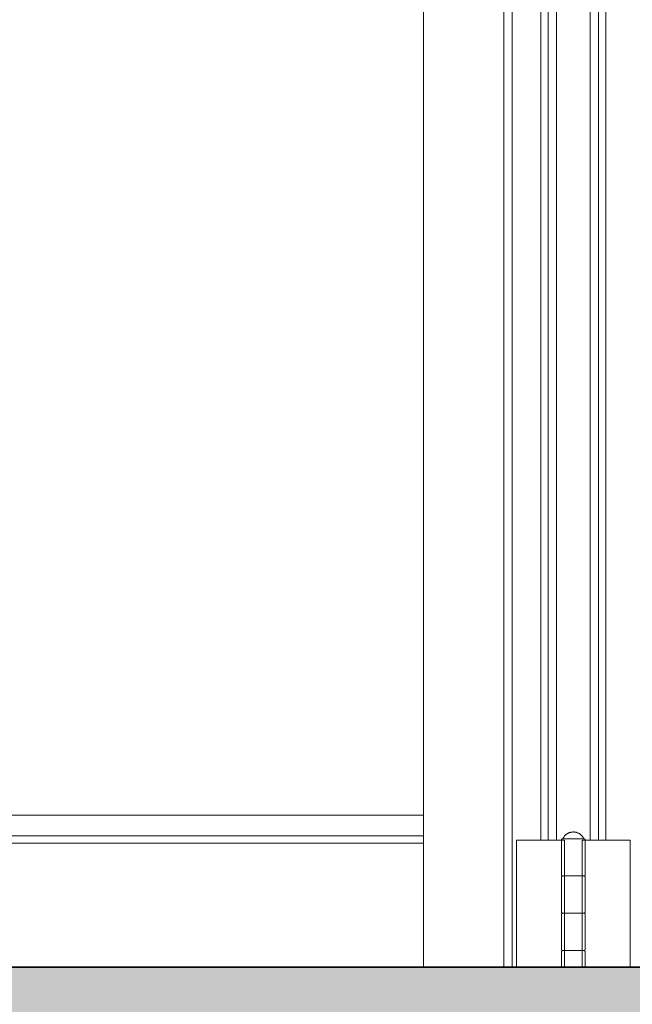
# Model space of a CAD drawing. Header units: inches. Extents: x 424 to 2043, y -237 to 445.
# Tile 863 of 965: x 880.623 to 881.033, y 224.672 to 225.332. Entities that reach past the tile are written whole.
import ezdxf

# ---------------------------------------------------------------- set-up
doc = ezdxf.new("R2010")
doc.units = ezdxf.units.IN
doc.header["$MEASUREMENT"] = 0
for name, color, linetype, lineweight in [('A-DOOR', 31, 'Continuous', 9), ('A-FLOR', 192, 'Continuous', 9), ('A-FLOR-PATT', 8, 'Continuous', 35)]:
    doc.layers.add(name, color=color, linetype=linetype, lineweight=lineweight)

# ---------------------------------------------------------------- blocks, each defined once
blk = doc.blocks.new('5-panel_Bi-fold_external_door_10806 - Type 1-V68-Section 1')
at = {"layer": 'A-DOOR'}
for p, q in [((-95.99305, 9.6), (-95.99305, 12.33832)), ((-95.93931, 9.6), (-95.93931, 12.33831)), ((-95.93364, 12.33831), (-95.93364, 9.6)), ((-95.91456, 9.685), (-95.91456, 12.25)), ((-95.90961, 9.685), (-95.90961, 12.25)), ((-95.90395, 9.685), (-95.90395, 12.25)), ((-95.88152, 9.685), (-95.88152, 12.25)), ((-95.87586, 12.25), (-95.87586, 9.685)), ((-95.87091, 9.685), (-95.87091, 12.25)), ((-96.56882, 9.70176), (-95.99305, 9.70176)), ((-96.57861, 9.68791), (-95.99305, 9.68791)), ((-96.57867, 9.68294), (-95.99305, 9.68294)), ((-95.93085, 9.685), (-95.92908, 9.685)), ((-95.93085, 9.6), (-95.93085, 9.685)), ((-95.92908, 9.685), (-95.92695, 9.685)), ((-95.92695, 9.685), (-95.91585, 9.685)), ((-95.91585, 9.685), (-95.91353, 9.685)), ((-95.91353, 9.685), (-95.91121, 9.685)), ((-95.91121, 9.685), (-95.90961, 9.685)), ((-95.90961, 9.685), (-95.90395, 9.685)), ((-95.90395, 9.685), (-95.89857, 9.685)), ((-95.90073, 9.685), (-95.90073, 9.662)), ((-95.89879, 9.686), (-95.89273, 9.686)), ((-95.89857, 9.685), (-95.89857, 9.6)), ((-95.89273, 9.686), (-95.88667, 9.686)), ((-95.8869, 9.685), (-95.88152, 9.685)), ((-95.8869, 9.6), (-95.8869, 9.685)), ((-95.88473, 9.662), (-95.88473, 9.685)), ((-95.88152, 9.685), (-95.87586, 9.685)), ((-95.87586, 9.685), (-95.87425, 9.685)), ((-95.87425, 9.685), (-95.87193, 9.685)), ((-95.87193, 9.685), (-95.86961, 9.685)), ((-95.86961, 9.685), (-95.85851, 9.685)), ((-95.85851, 9.685), (-95.85639, 9.685)), ((-95.85639, 9.685), (-95.85462, 9.685)), ((-95.85462, 9.685), (-95.85462, 9.6)), ((-95.89273, 9.661), (-95.89865, 9.661)), ((-95.89865, 9.661), (-95.89273, 9.661)), ((-95.89273, 9.661), (-95.88681, 9.661)), ((-95.88681, 9.661), (-95.89273, 9.661)), ((-95.90073, 9.66), (-95.90073, 9.637)), ((-95.88473, 9.637), (-95.88473, 9.66)), ((-95.90073, 9.635), (-95.90073, 9.612)), ((-95.89273, 9.636), (-95.89865, 9.636)), ((-95.89865, 9.636), (-95.89273, 9.636)), ((-95.89273, 9.636), (-95.88681, 9.636)), ((-95.88681, 9.636), (-95.89273, 9.636)), ((-95.88473, 9.612), (-95.88473, 9.635)), ((-95.90073, 9.61), (-95.90073, 9.6)), ((-95.89273, 9.611), (-95.89865, 9.611)), ((-95.89865, 9.611), (-95.89273, 9.611)), ((-95.89273, 9.611), (-95.88681, 9.611)), ((-95.88681, 9.611), (-95.89273, 9.611)), ((-95.88473, 9.6), (-95.88473, 9.61))]:
    blk.add_line(p, q, dxfattribs=at)
at = {"layer": 'A-DOOR', "flags": 128}
for points in [[(-95.89973, 9.686), (-95.8996, 9.68628), (-95.89945, 9.68655), (-95.8993, 9.68682), (-95.89913, 9.68707), (-95.89896, 9.68733), (-95.89877, 9.68757), (-95.89858, 9.68781), (-95.89837, 9.68804), (-95.89816, 9.68826), (-95.89794, 9.68847), (-95.8977, 9.68868), (-95.89747, 9.68887), (-95.89722, 9.68906), (-95.89697, 9.68923), (-95.89671, 9.68939), (-95.89644, 9.68955), (-95.89617, 9.68969), (-95.89589, 9.68982), (-95.8956, 9.68994), (-95.89532, 9.69005), (-95.89503, 9.69015), (-95.89473, 9.69024), (-95.89443, 9.69031), (-95.89413, 9.69037), (-95.89383, 9.69042), (-95.89352, 9.69046), (-95.89321, 9.69048), (-95.89291, 9.6905), (-95.89273, 9.6905)], [(-95.89273, 9.6905), (-95.89242, 9.69049), (-95.89212, 9.69048), (-95.89181, 9.69044), (-95.89151, 9.6904), (-95.8912, 9.69035), (-95.8909, 9.69028), (-95.89061, 9.6902), (-95.89031, 9.69011), (-95.89002, 9.69001), (-95.88974, 9.68989), (-95.88945, 9.68977), (-95.88918, 9.68963), (-95.88891, 9.68948), (-95.88864, 9.68932), (-95.88839, 9.68916), (-95.88814, 9.68898), (-95.88789, 9.68879), (-95.88766, 9.68859), (-95.88743, 9.68838), (-95.88721, 9.68817), (-95.887, 9.68794), (-95.8868, 9.68771), (-95.88661, 9.68747), (-95.88643, 9.68722), (-95.88626, 9.68696), (-95.8861, 9.6867), (-95.88595, 9.68643), (-95.88581, 9.68616), (-95.88573, 9.686)], [(-95.90073, 9.685), (-95.90073, 9.68504), (-95.90073, 9.68508), (-95.90072, 9.68512), (-95.90072, 9.68516), (-95.90071, 9.6852), (-95.9007, 9.68524), (-95.90069, 9.68528), (-95.90068, 9.68531), (-95.90067, 9.68535), (-95.90065, 9.68539), (-95.90064, 9.68543), (-95.90062, 9.68546), (-95.9006, 9.6855), (-95.90058, 9.68553), (-95.90056, 9.68556), (-95.90053, 9.6856), (-95.90051, 9.68563), (-95.90048, 9.68566), (-95.90046, 9.68569), (-95.90043, 9.68572), (-95.9004, 9.68574), (-95.90037, 9.68577), (-95.90034, 9.6858), (-95.90031, 9.68582), (-95.90027, 9.68584), (-95.90024, 9.68586), (-95.9002, 9.68588), (-95.90017, 9.6859), (-95.90013, 9.68592), (-95.90009, 9.68593), (-95.90006, 9.68595), (-95.90002, 9.68596), (-95.89998, 9.68597), (-95.89994, 9.68598), (-95.8999, 9.68599), (-95.89986, 9.68599), (-95.89982, 9.686), (-95.89978, 9.686), (-95.89974, 9.686), (-95.89973, 9.686)], [(-95.89273, 9.686), (-95.89301, 9.686), (-95.89329, 9.686), (-95.89357, 9.686), (-95.89385, 9.686), (-95.89412, 9.686), (-95.8944, 9.686), (-95.89467, 9.686), (-95.89493, 9.686), (-95.8952, 9.686), (-95.89546, 9.686), (-95.89571, 9.686), (-95.89596, 9.686), (-95.89621, 9.686), (-95.89645, 9.686), (-95.89668, 9.686), (-95.89691, 9.686), (-95.89713, 9.686), (-95.89735, 9.686), (-95.89755, 9.686), (-95.89775, 9.686), (-95.89794, 9.686), (-95.89813, 9.686), (-95.8983, 9.686), (-95.89847, 9.686), (-95.89862, 9.686), (-95.89877, 9.686), (-95.89891, 9.686), (-95.89903, 9.686), (-95.89915, 9.686), (-95.89926, 9.686), (-95.89935, 9.686), (-95.89944, 9.686), (-95.89951, 9.686), (-95.89958, 9.686), (-95.89963, 9.686), (-95.89967, 9.686), (-95.8997, 9.686), (-95.89972, 9.686), (-95.89973, 9.686)], [(-95.89973, 9.686), (-95.89973, 9.686), (-95.89971, 9.686), (-95.89968, 9.686), (-95.89964, 9.686), (-95.89959, 9.686), (-95.89953, 9.686), (-95.89946, 9.686), (-95.89938, 9.686), (-95.89928, 9.686), (-95.89918, 9.686), (-95.89907, 9.686), (-95.89894, 9.686), (-95.89881, 9.686), (-95.89866, 9.686), (-95.89851, 9.686), (-95.89835, 9.686), (-95.89817, 9.686)], [(-95.88573, 9.686), (-95.88574, 9.686), (-95.88575, 9.686), (-95.88578, 9.686), (-95.88582, 9.686), (-95.88587, 9.686), (-95.88593, 9.686), (-95.886, 9.686), (-95.88609, 9.686), (-95.88618, 9.686), (-95.88628, 9.686), (-95.8864, 9.686), (-95.88652, 9.686), (-95.88666, 9.686), (-95.8868, 9.686), (-95.88695, 9.686), (-95.88712, 9.686), (-95.88729, 9.686), (-95.88747, 9.686), (-95.88766, 9.686), (-95.88785, 9.686), (-95.88806, 9.686), (-95.88827, 9.686), (-95.88849, 9.686), (-95.88872, 9.686), (-95.88895, 9.686), (-95.88919, 9.686), (-95.88943, 9.686), (-95.88968, 9.686), (-95.88994, 9.686), (-95.8902, 9.686), (-95.89046, 9.686), (-95.89072, 9.686), (-95.89099, 9.686), (-95.89127, 9.686), (-95.89154, 9.686), (-95.89182, 9.686), (-95.8921, 9.686), (-95.89238, 9.686), (-95.89266, 9.686), (-95.89273, 9.686)], [(-95.88716, 9.686), (-95.887, 9.686), (-95.88684, 9.686), (-95.88669, 9.686), (-95.88656, 9.686), (-95.88643, 9.686), (-95.88631, 9.686), (-95.88621, 9.686), (-95.88611, 9.686), (-95.88603, 9.686), (-95.88595, 9.686), (-95.88589, 9.686), (-95.88583, 9.686), (-95.88579, 9.686), (-95.88576, 9.686), (-95.88574, 9.686), (-95.88573, 9.686)], [(-95.88573, 9.686), (-95.88569, 9.686), (-95.88565, 9.686), (-95.88561, 9.68599), (-95.88557, 9.68599), (-95.88553, 9.68598), (-95.88549, 9.68597), (-95.88546, 9.68596), (-95.88542, 9.68595), (-95.88538, 9.68594), (-95.88534, 9.68592), (-95.88531, 9.6859), (-95.88527, 9.68589), (-95.88523, 9.68587), (-95.8852, 9.68585), (-95.88517, 9.68583), (-95.88513, 9.6858), (-95.8851, 9.68578), (-95.88507, 9.68575), (-95.88504, 9.68572), (-95.88501, 9.6857), (-95.88499, 9.68567), (-95.88496, 9.68564), (-95.88494, 9.68561), (-95.88491, 9.68557), (-95.88489, 9.68554), (-95.88487, 9.68551), (-95.88485, 9.68547), (-95.88483, 9.68544), (-95.88482, 9.6854), (-95.8848, 9.68536), (-95.88479, 9.68532), (-95.88477, 9.68529), (-95.88476, 9.68525), (-95.88475, 9.68521), (-95.88475, 9.68517), (-95.88474, 9.68513), (-95.88474, 9.68509), (-95.88473, 9.68505), (-95.88473, 9.68501), (-95.88473, 9.685)], [(-95.89973, 9.661), (-95.89977, 9.661), (-95.89981, 9.661), (-95.89985, 9.66101), (-95.89989, 9.66101), (-95.89993, 9.66102), (-95.89997, 9.66103), (-95.90001, 9.66104), (-95.90005, 9.66105), (-95.90008, 9.66106), (-95.90012, 9.66108), (-95.90016, 9.6611), (-95.90019, 9.66111), (-95.90023, 9.66113), (-95.90026, 9.66115), (-95.9003, 9.66117), (-95.90033, 9.6612), (-95.90036, 9.66122), (-95.90039, 9.66125), (-95.90042, 9.66128), (-95.90045, 9.6613), (-95.90048, 9.66133), (-95.9005, 9.66136), (-95.90053, 9.66139), (-95.90055, 9.66143), (-95.90057, 9.66146), (-95.90059, 9.66149), (-95.90061, 9.66153), (-95.90063, 9.66156), (-95.90065, 9.6616), (-95.90066, 9.66164), (-95.90068, 9.66168), (-95.90069, 9.66171), (-95.9007, 9.66175), (-95.90071, 9.66179), (-95.90072, 9.66183), (-95.90072, 9.66187), (-95.90073, 9.66191), (-95.90073, 9.66195), (-95.90073, 9.66199), (-95.90073, 9.662)], [(-95.90073, 9.66), (-95.90073, 9.66004), (-95.90073, 9.66008), (-95.90072, 9.66012), (-95.90072, 9.66016), (-95.90071, 9.6602), (-95.9007, 9.66024), (-95.90069, 9.66028), (-95.90068, 9.66031), (-95.90067, 9.66035), (-95.90065, 9.66039), (-95.90064, 9.66043), (-95.90062, 9.66046), (-95.9006, 9.6605), (-95.90058, 9.66053), (-95.90056, 9.66056), (-95.90053, 9.6606), (-95.90051, 9.66063), (-95.90048, 9.66066), (-95.90046, 9.66069), (-95.90043, 9.66072), (-95.9004, 9.66074), (-95.90037, 9.66077), (-95.90034, 9.6608), (-95.90031, 9.66082), (-95.90027, 9.66084), (-95.90024, 9.66086), (-95.9002, 9.66088), (-95.90017, 9.6609), (-95.90013, 9.66092), (-95.90009, 9.66093), (-95.90006, 9.66095), (-95.90002, 9.66096), (-95.89998, 9.66097), (-95.89994, 9.66098), (-95.8999, 9.66099), (-95.89986, 9.66099), (-95.89982, 9.661), (-95.89978, 9.661), (-95.89974, 9.661), (-95.89973, 9.661)], [(-95.89273, 9.661), (-95.89301, 9.661), (-95.89329, 9.661), (-95.89357, 9.661), (-95.89385, 9.661), (-95.89412, 9.661), (-95.8944, 9.661), (-95.89467, 9.661), (-95.89493, 9.661), (-95.8952, 9.661), (-95.89546, 9.661), (-95.89571, 9.661), (-95.89596, 9.661), (-95.89621, 9.661), (-95.89645, 9.661), (-95.89668, 9.661), (-95.89691, 9.661), (-95.89713, 9.661), (-95.89735, 9.661), (-95.89755, 9.661), (-95.89775, 9.661), (-95.89794, 9.661), (-95.89813, 9.661), (-95.8983, 9.661), (-95.89847, 9.661), (-95.89862, 9.661), (-95.89877, 9.661), (-95.89891, 9.661), (-95.89903, 9.661), (-95.89915, 9.661), (-95.89926, 9.661), (-95.89935, 9.661), (-95.89944, 9.661), (-95.89951, 9.661), (-95.89958, 9.661), (-95.89963, 9.661), (-95.89967, 9.661), (-95.8997, 9.661), (-95.89972, 9.661), (-95.89973, 9.661)], [(-95.89973, 9.661), (-95.89973, 9.661), (-95.89971, 9.661), (-95.89968, 9.661), (-95.89964, 9.661), (-95.89959, 9.661), (-95.89953, 9.661), (-95.89946, 9.661), (-95.89938, 9.661), (-95.89928, 9.661), (-95.89918, 9.661), (-95.89907, 9.661), (-95.89894, 9.661), (-95.89881, 9.661), (-95.89866, 9.661)], [(-95.89273, 9.661), (-95.89301, 9.661), (-95.89329, 9.661), (-95.89357, 9.661), (-95.89385, 9.661), (-95.89412, 9.661), (-95.8944, 9.661), (-95.89467, 9.661), (-95.89493, 9.661), (-95.8952, 9.661), (-95.89546, 9.661), (-95.89571, 9.661), (-95.89596, 9.661), (-95.89621, 9.661), (-95.89645, 9.661), (-95.89668, 9.661), (-95.89691, 9.661), (-95.89713, 9.661), (-95.89735, 9.661), (-95.89755, 9.661), (-95.89775, 9.661), (-95.89794, 9.661), (-95.89813, 9.661), (-95.8983, 9.661), (-95.89847, 9.661), (-95.89862, 9.661), (-95.89877, 9.661), (-95.89891, 9.661), (-95.89903, 9.661), (-95.89915, 9.661), (-95.89926, 9.661), (-95.89935, 9.661), (-95.89944, 9.661), (-95.89951, 9.661), (-95.89958, 9.661), (-95.89963, 9.661), (-95.89967, 9.661), (-95.8997, 9.661), (-95.89972, 9.661), (-95.89973, 9.661)], [(-95.89973, 9.661), (-95.89973, 9.661), (-95.89971, 9.661), (-95.89968, 9.661), (-95.89964, 9.661), (-95.89959, 9.661), (-95.89953, 9.661), (-95.89946, 9.661), (-95.89938, 9.661), (-95.89928, 9.661), (-95.89918, 9.661), (-95.89907, 9.661), (-95.89894, 9.661), (-95.89881, 9.661), (-95.89866, 9.661), (-95.89851, 9.661), (-95.89835, 9.661), (-95.89817, 9.661), (-95.89799, 9.661), (-95.89781, 9.661), (-95.89761, 9.661), (-95.8974, 9.661), (-95.89719, 9.661), (-95.89697, 9.661), (-95.89675, 9.661), (-95.89651, 9.661), (-95.89628, 9.661), (-95.89603, 9.661), (-95.89578, 9.661), (-95.89553, 9.661), (-95.89527, 9.661), (-95.89501, 9.661), (-95.89474, 9.661), (-95.89447, 9.661), (-95.8942, 9.661), (-95.89392, 9.661), (-95.89364, 9.661), (-95.89337, 9.661), (-95.89309, 9.661), (-95.89281, 9.661), (-95.89273, 9.661)], [(-95.89851, 9.661), (-95.89835, 9.661), (-95.89817, 9.661), (-95.89799, 9.661), (-95.89781, 9.661), (-95.89761, 9.661), (-95.8974, 9.661), (-95.89719, 9.661), (-95.89697, 9.661), (-95.89675, 9.661), (-95.89651, 9.661), (-95.89628, 9.661), (-95.89603, 9.661), (-95.89578, 9.661), (-95.89553, 9.661), (-95.89527, 9.661), (-95.89501, 9.661), (-95.89474, 9.661), (-95.89447, 9.661), (-95.8942, 9.661), (-95.89392, 9.661), (-95.89364, 9.661), (-95.89337, 9.661), (-95.89309, 9.661), (-95.89281, 9.661), (-95.89273, 9.661)], [(-95.89273, 9.661), (-95.89245, 9.661), (-95.89217, 9.661), (-95.89189, 9.661), (-95.89162, 9.661), (-95.89134, 9.661), (-95.89107, 9.661), (-95.8908, 9.661), (-95.89053, 9.661), (-95.89027, 9.661), (-95.89001, 9.661), (-95.88975, 9.661), (-95.8895, 9.661), (-95.88925, 9.661), (-95.88901, 9.661), (-95.88878, 9.661), (-95.88855, 9.661), (-95.88833, 9.661), (-95.88812, 9.661), (-95.88791, 9.661), (-95.88771, 9.661), (-95.88752, 9.661), (-95.88734, 9.661), (-95.88716, 9.661), (-95.887, 9.661), (-95.88684, 9.661), (-95.88669, 9.661), (-95.88656, 9.661), (-95.88643, 9.661), (-95.88631, 9.661), (-95.88621, 9.661), (-95.88611, 9.661), (-95.88603, 9.661), (-95.88595, 9.661), (-95.88589, 9.661), (-95.88583, 9.661), (-95.88579, 9.661), (-95.88576, 9.661), (-95.88574, 9.661), (-95.88573, 9.661)], [(-95.88573, 9.661), (-95.88574, 9.661), (-95.88575, 9.661), (-95.88578, 9.661), (-95.88582, 9.661), (-95.88587, 9.661), (-95.88593, 9.661), (-95.886, 9.661), (-95.88609, 9.661), (-95.88618, 9.661), (-95.88628, 9.661), (-95.8864, 9.661), (-95.88652, 9.661), (-95.88666, 9.661), (-95.8868, 9.661), (-95.88695, 9.661), (-95.88712, 9.661), (-95.88729, 9.661), (-95.88747, 9.661), (-95.88766, 9.661), (-95.88785, 9.661), (-95.88806, 9.661), (-95.88827, 9.661), (-95.88849, 9.661), (-95.88872, 9.661), (-95.88895, 9.661), (-95.88919, 9.661), (-95.88943, 9.661), (-95.88968, 9.661), (-95.88994, 9.661), (-95.8902, 9.661), (-95.89046, 9.661), (-95.89072, 9.661), (-95.89099, 9.661), (-95.89127, 9.661), (-95.89154, 9.661), (-95.89182, 9.661), (-95.8921, 9.661), (-95.89238, 9.661), (-95.89266, 9.661), (-95.89273, 9.661)], [(-95.89273, 9.661), (-95.89245, 9.661), (-95.89217, 9.661), (-95.89189, 9.661), (-95.89162, 9.661), (-95.89134, 9.661), (-95.89107, 9.661), (-95.8908, 9.661), (-95.89053, 9.661), (-95.89027, 9.661), (-95.89001, 9.661), (-95.88975, 9.661), (-95.8895, 9.661), (-95.88925, 9.661), (-95.88901, 9.661), (-95.88878, 9.661), (-95.88855, 9.661), (-95.88833, 9.661), (-95.88812, 9.661), (-95.88791, 9.661), (-95.88771, 9.661), (-95.88752, 9.661), (-95.88734, 9.661), (-95.88716, 9.661), (-95.887, 9.661), (-95.88684, 9.661), (-95.88669, 9.661), (-95.88656, 9.661), (-95.88643, 9.661), (-95.88631, 9.661), (-95.88621, 9.661), (-95.88611, 9.661), (-95.88603, 9.661), (-95.88595, 9.661), (-95.88589, 9.661), (-95.88583, 9.661), (-95.88579, 9.661), (-95.88576, 9.661), (-95.88574, 9.661), (-95.88573, 9.661)], [(-95.88695, 9.661), (-95.88712, 9.661), (-95.88729, 9.661), (-95.88747, 9.661), (-95.88766, 9.661), (-95.88785, 9.661), (-95.88806, 9.661), (-95.88827, 9.661), (-95.88849, 9.661), (-95.88872, 9.661), (-95.88895, 9.661), (-95.88919, 9.661), (-95.88943, 9.661), (-95.88968, 9.661), (-95.88994, 9.661), (-95.8902, 9.661), (-95.89046, 9.661), (-95.89072, 9.661), (-95.89099, 9.661), (-95.89127, 9.661), (-95.89154, 9.661), (-95.89182, 9.661), (-95.8921, 9.661), (-95.89238, 9.661), (-95.89266, 9.661), (-95.89273, 9.661)], [(-95.88573, 9.661), (-95.88574, 9.661), (-95.88575, 9.661), (-95.88578, 9.661), (-95.88582, 9.661), (-95.88587, 9.661), (-95.88593, 9.661), (-95.886, 9.661), (-95.88609, 9.661), (-95.88618, 9.661), (-95.88628, 9.661), (-95.8864, 9.661), (-95.88652, 9.661), (-95.88666, 9.661), (-95.8868, 9.661)], [(-95.88473, 9.662), (-95.88473, 9.66196), (-95.88474, 9.66192), (-95.88474, 9.66188), (-95.88474, 9.66184), (-95.88475, 9.6618), (-95.88476, 9.66176), (-95.88477, 9.66172), (-95.88478, 9.66169), (-95.8848, 9.66165), (-95.88481, 9.66161), (-95.88483, 9.66157), (-95.88484, 9.66154), (-95.88486, 9.6615), (-95.88488, 9.66147), (-95.88491, 9.66144), (-95.88493, 9.6614), (-95.88495, 9.66137), (-95.88498, 9.66134), (-95.88501, 9.66131), (-95.88504, 9.66128), (-95.88506, 9.66126), (-95.88509, 9.66123), (-95.88513, 9.6612), (-95.88516, 9.66118), (-95.88519, 9.66116), (-95.88523, 9.66114), (-95.88526, 9.66112), (-95.8853, 9.6611), (-95.88533, 9.66108), (-95.88537, 9.66107), (-95.88541, 9.66105), (-95.88545, 9.66104), (-95.88548, 9.66103), (-95.88552, 9.66102), (-95.88556, 9.66101), (-95.8856, 9.66101), (-95.88564, 9.661), (-95.88568, 9.661), (-95.88572, 9.661), (-95.88573, 9.661)], [(-95.88573, 9.661), (-95.88569, 9.661), (-95.88565, 9.661), (-95.88561, 9.66099), (-95.88557, 9.66099), (-95.88553, 9.66098), (-95.88549, 9.66097), (-95.88546, 9.66096), (-95.88542, 9.66095), (-95.88538, 9.66094), (-95.88534, 9.66092), (-95.88531, 9.6609), (-95.88527, 9.66089), (-95.88523, 9.66087), (-95.8852, 9.66085), (-95.88517, 9.66083), (-95.88513, 9.6608), (-95.8851, 9.66078), (-95.88507, 9.66075), (-95.88504, 9.66072), (-95.88501, 9.6607), (-95.88499, 9.66067), (-95.88496, 9.66064), (-95.88494, 9.66061), (-95.88491, 9.66057), (-95.88489, 9.66054), (-95.88487, 9.66051), (-95.88485, 9.66047), (-95.88483, 9.66044), (-95.88482, 9.6604), (-95.8848, 9.66036), (-95.88479, 9.66032), (-95.88477, 9.66029), (-95.88476, 9.66025), (-95.88475, 9.66021), (-95.88475, 9.66017), (-95.88474, 9.66013), (-95.88474, 9.66009), (-95.88473, 9.66005), (-95.88473, 9.66001), (-95.88473, 9.66)], [(-95.89973, 9.636), (-95.89977, 9.636), (-95.89981, 9.636), (-95.89985, 9.63601), (-95.89989, 9.63601), (-95.89993, 9.63602), (-95.89997, 9.63603), (-95.90001, 9.63604), (-95.90005, 9.63605), (-95.90008, 9.63606), (-95.90012, 9.63608), (-95.90016, 9.6361), (-95.90019, 9.63611), (-95.90023, 9.63613), (-95.90026, 9.63615), (-95.9003, 9.63617), (-95.90033, 9.6362), (-95.90036, 9.63622), (-95.90039, 9.63625), (-95.90042, 9.63628), (-95.90045, 9.6363), (-95.90048, 9.63633), (-95.9005, 9.63636), (-95.90053, 9.63639), (-95.90055, 9.63643), (-95.90057, 9.63646), (-95.90059, 9.63649), (-95.90061, 9.63653), (-95.90063, 9.63656), (-95.90065, 9.6366), (-95.90066, 9.63664), (-95.90068, 9.63668), (-95.90069, 9.63671), (-95.9007, 9.63675), (-95.90071, 9.63679), (-95.90072, 9.63683), (-95.90072, 9.63687), (-95.90073, 9.63691), (-95.90073, 9.63695), (-95.90073, 9.63699), (-95.90073, 9.637)], [(-95.90073, 9.635), (-95.90073, 9.63504), (-95.90073, 9.63508), (-95.90072, 9.63512), (-95.90072, 9.63516), (-95.90071, 9.6352), (-95.9007, 9.63524), (-95.90069, 9.63528), (-95.90068, 9.63531), (-95.90067, 9.63535), (-95.90065, 9.63539), (-95.90064, 9.63543), (-95.90062, 9.63546), (-95.9006, 9.6355), (-95.90058, 9.63553), (-95.90056, 9.63556), (-95.90053, 9.6356), (-95.90051, 9.63563), (-95.90048, 9.63566), (-95.90046, 9.63569), (-95.90043, 9.63572), (-95.9004, 9.63574), (-95.90037, 9.63577), (-95.90034, 9.6358), (-95.90031, 9.63582), (-95.90027, 9.63584), (-95.90024, 9.63586), (-95.9002, 9.63588), (-95.90017, 9.6359), (-95.90013, 9.63592), (-95.90009, 9.63593), (-95.90006, 9.63595), (-95.90002, 9.63596), (-95.89998, 9.63597), (-95.89994, 9.63598), (-95.8999, 9.63599), (-95.89986, 9.63599), (-95.89982, 9.636), (-95.89978, 9.636), (-95.89974, 9.636), (-95.89973, 9.636)], [(-95.89273, 9.636), (-95.89301, 9.636), (-95.89329, 9.636), (-95.89357, 9.636), (-95.89385, 9.636), (-95.89412, 9.636), (-95.8944, 9.636), (-95.89467, 9.636), (-95.89493, 9.636), (-95.8952, 9.636), (-95.89546, 9.636), (-95.89571, 9.636), (-95.89596, 9.636), (-95.89621, 9.636), (-95.89645, 9.636), (-95.89668, 9.636), (-95.89691, 9.636), (-95.89713, 9.636), (-95.89735, 9.636), (-95.89755, 9.636), (-95.89775, 9.636), (-95.89794, 9.636), (-95.89813, 9.636), (-95.8983, 9.636), (-95.89847, 9.636), (-95.89862, 9.636), (-95.89877, 9.636), (-95.89891, 9.636), (-95.89903, 9.636), (-95.89915, 9.636), (-95.89926, 9.636), (-95.89935, 9.636), (-95.89944, 9.636), (-95.89951, 9.636), (-95.89958, 9.636), (-95.89963, 9.636), (-95.89967, 9.636), (-95.8997, 9.636), (-95.89972, 9.636), (-95.89973, 9.636)], [(-95.89973, 9.636), (-95.89973, 9.636), (-95.89971, 9.636), (-95.89968, 9.636), (-95.89964, 9.636), (-95.89959, 9.636), (-95.89953, 9.636), (-95.89946, 9.636), (-95.89938, 9.636), (-95.89928, 9.636), (-95.89918, 9.636), (-95.89907, 9.636), (-95.89894, 9.636), (-95.89881, 9.636), (-95.89866, 9.636)], [(-95.89273, 9.636), (-95.89301, 9.636), (-95.89329, 9.636), (-95.89357, 9.636), (-95.89385, 9.636), (-95.89412, 9.636), (-95.8944, 9.636), (-95.89467, 9.636), (-95.89493, 9.636), (-95.8952, 9.636), (-95.89546, 9.636), (-95.89571, 9.636), (-95.89596, 9.636), (-95.89621, 9.636), (-95.89645, 9.636), (-95.89668, 9.636), (-95.89691, 9.636), (-95.89713, 9.636), (-95.89735, 9.636), (-95.89755, 9.636), (-95.89775, 9.636), (-95.89794, 9.636), (-95.89813, 9.636), (-95.8983, 9.636), (-95.89847, 9.636), (-95.89862, 9.636), (-95.89877, 9.636), (-95.89891, 9.636), (-95.89903, 9.636), (-95.89915, 9.636), (-95.89926, 9.636), (-95.89935, 9.636), (-95.89944, 9.636), (-95.89951, 9.636), (-95.89958, 9.636), (-95.89963, 9.636), (-95.89967, 9.636), (-95.8997, 9.636), (-95.89972, 9.636), (-95.89973, 9.636)], [(-95.89973, 9.636), (-95.89973, 9.636), (-95.89971, 9.636), (-95.89968, 9.636), (-95.89964, 9.636), (-95.89959, 9.636), (-95.89953, 9.636), (-95.89946, 9.636), (-95.89938, 9.636), (-95.89928, 9.636), (-95.89918, 9.636), (-95.89907, 9.636), (-95.89894, 9.636), (-95.89881, 9.636), (-95.89866, 9.636), (-95.89851, 9.636), (-95.89835, 9.636), (-95.89817, 9.636), (-95.89799, 9.636), (-95.89781, 9.636), (-95.89761, 9.636), (-95.8974, 9.636), (-95.89719, 9.636), (-95.89697, 9.636), (-95.89675, 9.636), (-95.89651, 9.636), (-95.89628, 9.636), (-95.89603, 9.636), (-95.89578, 9.636), (-95.89553, 9.636), (-95.89527, 9.636), (-95.89501, 9.636), (-95.89474, 9.636), (-95.89447, 9.636), (-95.8942, 9.636), (-95.89392, 9.636), (-95.89364, 9.636), (-95.89337, 9.636), (-95.89309, 9.636), (-95.89281, 9.636), (-95.89273, 9.636)], [(-95.89851, 9.636), (-95.89835, 9.636), (-95.89817, 9.636), (-95.89799, 9.636), (-95.89781, 9.636), (-95.89761, 9.636), (-95.8974, 9.636), (-95.89719, 9.636), (-95.89697, 9.636), (-95.89675, 9.636), (-95.89651, 9.636), (-95.89628, 9.636), (-95.89603, 9.636), (-95.89578, 9.636), (-95.89553, 9.636), (-95.89527, 9.636), (-95.89501, 9.636), (-95.89474, 9.636), (-95.89447, 9.636), (-95.8942, 9.636), (-95.89392, 9.636), (-95.89364, 9.636), (-95.89337, 9.636), (-95.89309, 9.636), (-95.89281, 9.636), (-95.89273, 9.636)], [(-95.89273, 9.636), (-95.89245, 9.636), (-95.89217, 9.636), (-95.89189, 9.636), (-95.89162, 9.636), (-95.89134, 9.636), (-95.89107, 9.636), (-95.8908, 9.636), (-95.89053, 9.636), (-95.89027, 9.636), (-95.89001, 9.636), (-95.88975, 9.636), (-95.8895, 9.636), (-95.88925, 9.636), (-95.88901, 9.636), (-95.88878, 9.636), (-95.88855, 9.636), (-95.88833, 9.636), (-95.88812, 9.636), (-95.88791, 9.636), (-95.88771, 9.636), (-95.88752, 9.636), (-95.88734, 9.636), (-95.88716, 9.636), (-95.887, 9.636), (-95.88684, 9.636), (-95.88669, 9.636), (-95.88656, 9.636), (-95.88643, 9.636), (-95.88631, 9.636), (-95.88621, 9.636), (-95.88611, 9.636), (-95.88603, 9.636), (-95.88595, 9.636), (-95.88589, 9.636), (-95.88583, 9.636), (-95.88579, 9.636), (-95.88576, 9.636), (-95.88574, 9.636), (-95.88573, 9.636)], [(-95.88573, 9.636), (-95.88574, 9.636), (-95.88575, 9.636), (-95.88578, 9.636), (-95.88582, 9.636), (-95.88587, 9.636), (-95.88593, 9.636), (-95.886, 9.636), (-95.88609, 9.636), (-95.88618, 9.636), (-95.88628, 9.636), (-95.8864, 9.636), (-95.88652, 9.636), (-95.88666, 9.636), (-95.8868, 9.636), (-95.88695, 9.636), (-95.88712, 9.636), (-95.88729, 9.636), (-95.88747, 9.636), (-95.88766, 9.636), (-95.88785, 9.636), (-95.88806, 9.636), (-95.88827, 9.636), (-95.88849, 9.636), (-95.88872, 9.636), (-95.88895, 9.636), (-95.88919, 9.636), (-95.88943, 9.636), (-95.88968, 9.636), (-95.88994, 9.636), (-95.8902, 9.636), (-95.89046, 9.636), (-95.89072, 9.636), (-95.89099, 9.636), (-95.89127, 9.636), (-95.89154, 9.636), (-95.89182, 9.636), (-95.8921, 9.636), (-95.89238, 9.636), (-95.89266, 9.636), (-95.89273, 9.636)], [(-95.89273, 9.636), (-95.89245, 9.636), (-95.89217, 9.636), (-95.89189, 9.636), (-95.89162, 9.636), (-95.89134, 9.636), (-95.89107, 9.636), (-95.8908, 9.636), (-95.89053, 9.636), (-95.89027, 9.636), (-95.89001, 9.636), (-95.88975, 9.636), (-95.8895, 9.636), (-95.88925, 9.636), (-95.88901, 9.636), (-95.88878, 9.636), (-95.88855, 9.636), (-95.88833, 9.636), (-95.88812, 9.636), (-95.88791, 9.636), (-95.88771, 9.636), (-95.88752, 9.636), (-95.88734, 9.636), (-95.88716, 9.636), (-95.887, 9.636), (-95.88684, 9.636), (-95.88669, 9.636), (-95.88656, 9.636), (-95.88643, 9.636), (-95.88631, 9.636), (-95.88621, 9.636), (-95.88611, 9.636), (-95.88603, 9.636), (-95.88595, 9.636), (-95.88589, 9.636), (-95.88583, 9.636), (-95.88579, 9.636), (-95.88576, 9.636), (-95.88574, 9.636), (-95.88573, 9.636)], [(-95.88695, 9.636), (-95.88712, 9.636), (-95.88729, 9.636), (-95.88747, 9.636), (-95.88766, 9.636), (-95.88785, 9.636), (-95.88806, 9.636), (-95.88827, 9.636), (-95.88849, 9.636), (-95.88872, 9.636), (-95.88895, 9.636), (-95.88919, 9.636), (-95.88943, 9.636), (-95.88968, 9.636), (-95.88994, 9.636), (-95.8902, 9.636), (-95.89046, 9.636), (-95.89072, 9.636), (-95.89099, 9.636), (-95.89127, 9.636), (-95.89154, 9.636), (-95.89182, 9.636), (-95.8921, 9.636), (-95.89238, 9.636), (-95.89266, 9.636), (-95.89273, 9.636)], [(-95.88573, 9.636), (-95.88574, 9.636), (-95.88575, 9.636), (-95.88578, 9.636), (-95.88582, 9.636), (-95.88587, 9.636), (-95.88593, 9.636), (-95.886, 9.636), (-95.88609, 9.636), (-95.88618, 9.636), (-95.88628, 9.636), (-95.8864, 9.636), (-95.88652, 9.636), (-95.88666, 9.636), (-95.8868, 9.636)], [(-95.88473, 9.637), (-95.88473, 9.63696), (-95.88474, 9.63692), (-95.88474, 9.63688), (-95.88474, 9.63684), (-95.88475, 9.6368), (-95.88476, 9.63676), (-95.88477, 9.63672), (-95.88478, 9.63669), (-95.8848, 9.63665), (-95.88481, 9.63661), (-95.88483, 9.63657), (-95.88484, 9.63654), (-95.88486, 9.6365), (-95.88488, 9.63647), (-95.88491, 9.63644), (-95.88493, 9.6364), (-95.88495, 9.63637), (-95.88498, 9.63634), (-95.88501, 9.63631), (-95.88504, 9.63628), (-95.88506, 9.63626), (-95.88509, 9.63623), (-95.88513, 9.6362), (-95.88516, 9.63618), (-95.88519, 9.63616), (-95.88523, 9.63614), (-95.88526, 9.63612), (-95.8853, 9.6361), (-95.88533, 9.63608), (-95.88537, 9.63607), (-95.88541, 9.63605), (-95.88545, 9.63604), (-95.88548, 9.63603), (-95.88552, 9.63602), (-95.88556, 9.63601), (-95.8856, 9.63601), (-95.88564, 9.636), (-95.88568, 9.636), (-95.88572, 9.636), (-95.88573, 9.636)], [(-95.88573, 9.636), (-95.88569, 9.636), (-95.88565, 9.636), (-95.88561, 9.63599), (-95.88557, 9.63599), (-95.88553, 9.63598), (-95.88549, 9.63597), (-95.88546, 9.63596), (-95.88542, 9.63595), (-95.88538, 9.63594), (-95.88534, 9.63592), (-95.88531, 9.6359), (-95.88527, 9.63589), (-95.88523, 9.63587), (-95.8852, 9.63585), (-95.88517, 9.63583), (-95.88513, 9.6358), (-95.8851, 9.63578), (-95.88507, 9.63575), (-95.88504, 9.63572), (-95.88501, 9.6357), (-95.88499, 9.63567), (-95.88496, 9.63564), (-95.88494, 9.63561), (-95.88491, 9.63557), (-95.88489, 9.63554), (-95.88487, 9.63551), (-95.88485, 9.63547), (-95.88483, 9.63544), (-95.88482, 9.6354), (-95.8848, 9.63536), (-95.88479, 9.63532), (-95.88477, 9.63529), (-95.88476, 9.63525), (-95.88475, 9.63521), (-95.88475, 9.63517), (-95.88474, 9.63513), (-95.88474, 9.63509), (-95.88473, 9.63505), (-95.88473, 9.63501), (-95.88473, 9.635)], [(-95.89973, 9.611), (-95.89977, 9.611), (-95.89981, 9.611), (-95.89985, 9.61101), (-95.89989, 9.61101), (-95.89993, 9.61102), (-95.89997, 9.61103), (-95.90001, 9.61104), (-95.90005, 9.61105), (-95.90008, 9.61106), (-95.90012, 9.61108), (-95.90016, 9.6111), (-95.90019, 9.61111), (-95.90023, 9.61113), (-95.90026, 9.61115), (-95.9003, 9.61117), (-95.90033, 9.6112), (-95.90036, 9.61122), (-95.90039, 9.61125), (-95.90042, 9.61128), (-95.90045, 9.6113), (-95.90048, 9.61133), (-95.9005, 9.61136), (-95.90053, 9.61139), (-95.90055, 9.61143), (-95.90057, 9.61146), (-95.90059, 9.61149), (-95.90061, 9.61153), (-95.90063, 9.61156), (-95.90065, 9.6116), (-95.90066, 9.61164), (-95.90068, 9.61168), (-95.90069, 9.61171), (-95.9007, 9.61175), (-95.90071, 9.61179), (-95.90072, 9.61183), (-95.90072, 9.61187), (-95.90073, 9.61191), (-95.90073, 9.61195), (-95.90073, 9.61199), (-95.90073, 9.612)], [(-95.90073, 9.61), (-95.90073, 9.61004), (-95.90073, 9.61008), (-95.90072, 9.61012), (-95.90072, 9.61016), (-95.90071, 9.6102), (-95.9007, 9.61024), (-95.90069, 9.61028), (-95.90068, 9.61031), (-95.90067, 9.61035), (-95.90065, 9.61039), (-95.90064, 9.61043), (-95.90062, 9.61046), (-95.9006, 9.6105), (-95.90058, 9.61053), (-95.90056, 9.61056), (-95.90053, 9.6106), (-95.90051, 9.61063), (-95.90048, 9.61066), (-95.90046, 9.61069), (-95.90043, 9.61072), (-95.9004, 9.61074), (-95.90037, 9.61077), (-95.90034, 9.6108), (-95.90031, 9.61082), (-95.90027, 9.61084), (-95.90024, 9.61086), (-95.9002, 9.61088), (-95.90017, 9.6109), (-95.90013, 9.61092), (-95.90009, 9.61093), (-95.90006, 9.61095), (-95.90002, 9.61096), (-95.89998, 9.61097), (-95.89994, 9.61098), (-95.8999, 9.61099), (-95.89986, 9.61099), (-95.89982, 9.611), (-95.89978, 9.611), (-95.89974, 9.611), (-95.89973, 9.611)], [(-95.89273, 9.611), (-95.89301, 9.611), (-95.89329, 9.611), (-95.89357, 9.611), (-95.89385, 9.611), (-95.89412, 9.611), (-95.8944, 9.611), (-95.89467, 9.611), (-95.89493, 9.611), (-95.8952, 9.611), (-95.89546, 9.611), (-95.89571, 9.611), (-95.89596, 9.611), (-95.89621, 9.611), (-95.89645, 9.611), (-95.89668, 9.611), (-95.89691, 9.611), (-95.89713, 9.611), (-95.89735, 9.611), (-95.89755, 9.611), (-95.89775, 9.611), (-95.89794, 9.611), (-95.89813, 9.611), (-95.8983, 9.611), (-95.89847, 9.611), (-95.89862, 9.611), (-95.89877, 9.611), (-95.89891, 9.611), (-95.89903, 9.611), (-95.89915, 9.611), (-95.89926, 9.611), (-95.89935, 9.611), (-95.89944, 9.611), (-95.89951, 9.611), (-95.89958, 9.611), (-95.89963, 9.611), (-95.89967, 9.611), (-95.8997, 9.611), (-95.89972, 9.611), (-95.89973, 9.611)], [(-95.89973, 9.611), (-95.89973, 9.611), (-95.89971, 9.611), (-95.89968, 9.611), (-95.89964, 9.611), (-95.89959, 9.611), (-95.89953, 9.611), (-95.89946, 9.611), (-95.89938, 9.611), (-95.89928, 9.611), (-95.89918, 9.611), (-95.89907, 9.611), (-95.89894, 9.611), (-95.89881, 9.611), (-95.89866, 9.611)], [(-95.89273, 9.611), (-95.89301, 9.611), (-95.89329, 9.611), (-95.89357, 9.611), (-95.89385, 9.611), (-95.89412, 9.611), (-95.8944, 9.611), (-95.89467, 9.611), (-95.89493, 9.611), (-95.8952, 9.611), (-95.89546, 9.611), (-95.89571, 9.611), (-95.89596, 9.611), (-95.89621, 9.611), (-95.89645, 9.611), (-95.89668, 9.611), (-95.89691, 9.611), (-95.89713, 9.611), (-95.89735, 9.611), (-95.89755, 9.611), (-95.89775, 9.611), (-95.89794, 9.611), (-95.89813, 9.611), (-95.8983, 9.611), (-95.89847, 9.611), (-95.89862, 9.611), (-95.89877, 9.611), (-95.89891, 9.611), (-95.89903, 9.611), (-95.89915, 9.611), (-95.89926, 9.611), (-95.89935, 9.611), (-95.89944, 9.611), (-95.89951, 9.611), (-95.89958, 9.611), (-95.89963, 9.611), (-95.89967, 9.611), (-95.8997, 9.611), (-95.89972, 9.611), (-95.89973, 9.611)], [(-95.89973, 9.611), (-95.89973, 9.611), (-95.89971, 9.611), (-95.89968, 9.611), (-95.89964, 9.611), (-95.89959, 9.611), (-95.89953, 9.611), (-95.89946, 9.611), (-95.89938, 9.611), (-95.89928, 9.611), (-95.89918, 9.611), (-95.89907, 9.611), (-95.89894, 9.611), (-95.89881, 9.611), (-95.89866, 9.611), (-95.89851, 9.611), (-95.89835, 9.611), (-95.89817, 9.611), (-95.89799, 9.611), (-95.89781, 9.611), (-95.89761, 9.611), (-95.8974, 9.611), (-95.89719, 9.611), (-95.89697, 9.611), (-95.89675, 9.611), (-95.89651, 9.611), (-95.89628, 9.611), (-95.89603, 9.611), (-95.89578, 9.611), (-95.89553, 9.611), (-95.89527, 9.611), (-95.89501, 9.611), (-95.89474, 9.611), (-95.89447, 9.611), (-95.8942, 9.611), (-95.89392, 9.611), (-95.89364, 9.611), (-95.89337, 9.611), (-95.89309, 9.611), (-95.89281, 9.611), (-95.89273, 9.611)], [(-95.89851, 9.611), (-95.89835, 9.611), (-95.89817, 9.611), (-95.89799, 9.611), (-95.89781, 9.611), (-95.89761, 9.611), (-95.8974, 9.611), (-95.89719, 9.611), (-95.89697, 9.611), (-95.89675, 9.611), (-95.89651, 9.611), (-95.89628, 9.611), (-95.89603, 9.611), (-95.89578, 9.611), (-95.89553, 9.611), (-95.89527, 9.611), (-95.89501, 9.611), (-95.89474, 9.611), (-95.89447, 9.611), (-95.8942, 9.611), (-95.89392, 9.611), (-95.89364, 9.611), (-95.89337, 9.611), (-95.89309, 9.611), (-95.89281, 9.611), (-95.89273, 9.611)], [(-95.89273, 9.611), (-95.89245, 9.611), (-95.89217, 9.611), (-95.89189, 9.611), (-95.89162, 9.611), (-95.89134, 9.611), (-95.89107, 9.611), (-95.8908, 9.611), (-95.89053, 9.611), (-95.89027, 9.611), (-95.89001, 9.611), (-95.88975, 9.611), (-95.8895, 9.611), (-95.88925, 9.611), (-95.88901, 9.611), (-95.88878, 9.611), (-95.88855, 9.611), (-95.88833, 9.611), (-95.88812, 9.611), (-95.88791, 9.611), (-95.88771, 9.611), (-95.88752, 9.611), (-95.88734, 9.611), (-95.88716, 9.611), (-95.887, 9.611), (-95.88684, 9.611), (-95.88669, 9.611), (-95.88656, 9.611), (-95.88643, 9.611), (-95.88631, 9.611), (-95.88621, 9.611), (-95.88611, 9.611), (-95.88603, 9.611), (-95.88595, 9.611), (-95.88589, 9.611), (-95.88583, 9.611), (-95.88579, 9.611), (-95.88576, 9.611), (-95.88574, 9.611), (-95.88573, 9.611)], [(-95.88573, 9.611), (-95.88574, 9.611), (-95.88575, 9.611), (-95.88578, 9.611), (-95.88582, 9.611), (-95.88587, 9.611), (-95.88593, 9.611), (-95.886, 9.611), (-95.88609, 9.611), (-95.88618, 9.611), (-95.88628, 9.611), (-95.8864, 9.611), (-95.88652, 9.611), (-95.88666, 9.611), (-95.8868, 9.611), (-95.88695, 9.611), (-95.88712, 9.611), (-95.88729, 9.611), (-95.88747, 9.611), (-95.88766, 9.611), (-95.88785, 9.611), (-95.88806, 9.611), (-95.88827, 9.611), (-95.88849, 9.611), (-95.88872, 9.611), (-95.88895, 9.611), (-95.88919, 9.611), (-95.88943, 9.611), (-95.88968, 9.611), (-95.88994, 9.611), (-95.8902, 9.611), (-95.89046, 9.611), (-95.89072, 9.611), (-95.89099, 9.611), (-95.89127, 9.611), (-95.89154, 9.611), (-95.89182, 9.611), (-95.8921, 9.611), (-95.89238, 9.611), (-95.89266, 9.611), (-95.89273, 9.611)], [(-95.89273, 9.611), (-95.89245, 9.611), (-95.89217, 9.611), (-95.89189, 9.611), (-95.89162, 9.611), (-95.89134, 9.611), (-95.89107, 9.611), (-95.8908, 9.611), (-95.89053, 9.611), (-95.89027, 9.611), (-95.89001, 9.611), (-95.88975, 9.611), (-95.8895, 9.611), (-95.88925, 9.611), (-95.88901, 9.611), (-95.88878, 9.611), (-95.88855, 9.611), (-95.88833, 9.611), (-95.88812, 9.611), (-95.88791, 9.611), (-95.88771, 9.611), (-95.88752, 9.611), (-95.88734, 9.611), (-95.88716, 9.611), (-95.887, 9.611), (-95.88684, 9.611), (-95.88669, 9.611), (-95.88656, 9.611), (-95.88643, 9.611), (-95.88631, 9.611), (-95.88621, 9.611), (-95.88611, 9.611), (-95.88603, 9.611), (-95.88595, 9.611), (-95.88589, 9.611), (-95.88583, 9.611), (-95.88579, 9.611), (-95.88576, 9.611), (-95.88574, 9.611), (-95.88573, 9.611)], [(-95.88695, 9.611), (-95.88712, 9.611), (-95.88729, 9.611), (-95.88747, 9.611), (-95.88766, 9.611), (-95.88785, 9.611), (-95.88806, 9.611), (-95.88827, 9.611), (-95.88849, 9.611), (-95.88872, 9.611), (-95.88895, 9.611), (-95.88919, 9.611), (-95.88943, 9.611), (-95.88968, 9.611), (-95.88994, 9.611), (-95.8902, 9.611), (-95.89046, 9.611), (-95.89072, 9.611), (-95.89099, 9.611), (-95.89127, 9.611), (-95.89154, 9.611), (-95.89182, 9.611), (-95.8921, 9.611), (-95.89238, 9.611), (-95.89266, 9.611), (-95.89273, 9.611)], [(-95.88573, 9.611), (-95.88574, 9.611), (-95.88575, 9.611), (-95.88578, 9.611), (-95.88582, 9.611), (-95.88587, 9.611), (-95.88593, 9.611), (-95.886, 9.611), (-95.88609, 9.611), (-95.88618, 9.611), (-95.88628, 9.611), (-95.8864, 9.611), (-95.88652, 9.611), (-95.88666, 9.611), (-95.8868, 9.611)], [(-95.88473, 9.612), (-95.88473, 9.61196), (-95.88474, 9.61192), (-95.88474, 9.61188), (-95.88474, 9.61184), (-95.88475, 9.6118), (-95.88476, 9.61176), (-95.88477, 9.61172), (-95.88478, 9.61169), (-95.8848, 9.61165), (-95.88481, 9.61161), (-95.88483, 9.61157), (-95.88484, 9.61154), (-95.88486, 9.6115), (-95.88488, 9.61147), (-95.88491, 9.61144), (-95.88493, 9.6114), (-95.88495, 9.61137), (-95.88498, 9.61134), (-95.88501, 9.61131), (-95.88504, 9.61128), (-95.88506, 9.61126), (-95.88509, 9.61123), (-95.88513, 9.6112), (-95.88516, 9.61118), (-95.88519, 9.61116), (-95.88523, 9.61114), (-95.88526, 9.61112), (-95.8853, 9.6111), (-95.88533, 9.61108), (-95.88537, 9.61107), (-95.88541, 9.61105), (-95.88545, 9.61104), (-95.88548, 9.61103), (-95.88552, 9.61102), (-95.88556, 9.61101), (-95.8856, 9.61101), (-95.88564, 9.611), (-95.88568, 9.611), (-95.88572, 9.611), (-95.88573, 9.611)], [(-95.88573, 9.611), (-95.88569, 9.611), (-95.88565, 9.611), (-95.88561, 9.61099), (-95.88557, 9.61099), (-95.88553, 9.61098), (-95.88549, 9.61097), (-95.88546, 9.61096), (-95.88542, 9.61095), (-95.88538, 9.61094), (-95.88534, 9.61092), (-95.88531, 9.6109), (-95.88527, 9.61089), (-95.88523, 9.61087), (-95.8852, 9.61085), (-95.88517, 9.61083), (-95.88513, 9.6108), (-95.8851, 9.61078), (-95.88507, 9.61075), (-95.88504, 9.61072), (-95.88501, 9.6107), (-95.88499, 9.61067), (-95.88496, 9.61064), (-95.88494, 9.61061), (-95.88491, 9.61057), (-95.88489, 9.61054), (-95.88487, 9.61051), (-95.88485, 9.61047), (-95.88483, 9.61044), (-95.88482, 9.6104), (-95.8848, 9.61036), (-95.88479, 9.61032), (-95.88477, 9.61029), (-95.88476, 9.61025), (-95.88475, 9.61021), (-95.88475, 9.61017), (-95.88474, 9.61013), (-95.88474, 9.61009), (-95.88473, 9.61005), (-95.88473, 9.61001), (-95.88473, 9.61)]]:
    blk.add_lwpolyline(points, dxfattribs=at)

msp = doc.modelspace()

# ---------------------------------------------------------------- hatches: boundary and pattern name
at = {"layer": 'A-FLOR-PATT', "lineweight": 9}
h = msp.add_hatch(dxfattribs=at)
h.set_pattern_fill('FP_2', color=256, style=0, pattern_type=2)
h.set_pattern_definition([(0, (853.73654, 227.41621), (0.406, 0.102), [0.034, -0.271, 0.034, -0.271, -1.626]), (0, (853.73654, 227.41621), (0.406, 0.102), [-0.61, 0.034, -0.576, 0.034, -0.271, -0.711]), (0, (853.73654, 227.41621), (0.406, 0.102), [-1.524, 0.034, -0.17, 0.034, -0.474]), (120, (853.88954, 227.46721), (-0.2913346, 0.3006063), [0.034, -0.271, 0.034, -0.271, -1.626]), (120, (853.88954, 227.46721), (-0.2913346, 0.3006063), [-0.61, 0.034, -0.576, 0.034, -0.271, -0.711]), (120, (853.88954, 227.46721), (-0.2913346, 0.3006063), [-1.524, 0.034, -0.17, 0.034, -0.474]), (240, (853.94054, 227.67021), (-0.1146654, -0.4026063), [0.034, -0.271, 0.034, -0.271, -1.626]), (240, (853.94054, 227.67021), (-0.1146654, -0.4026063), [-0.61, 0.034, -0.576, 0.034, -0.271, -0.711]), (240, (853.94054, 227.67021), (-0.1146654, -0.4026063), [-1.524, 0.034, -0.17, 0.034, -0.474])])
h.paths.add_polyline_path([(879.02891, 224.64721), (886.8354, 224.64721), (886.8354, 224.69721), (867.02615, 224.69721), (867.02615, 224.64721), (878.74352, 224.64721)], flags=0)

# ---------------------------------------------------------------- linework, layer by layer
at = {"layer": 'A-FLOR', "lineweight": 35}
msp.add_line((886.8354, 224.69721), (867.02615, 224.69721), dxfattribs=at)

# ---------------------------------------------------------------- block references
at = {"layer": 'A-DOOR'}
msp.add_blockref('5-panel_Bi-fold_external_door_10806 - Type 1-V68-Section 1', (976.88654, 215.09721), dxfattribs=at)

doc.saveas('drawing.dxf')
